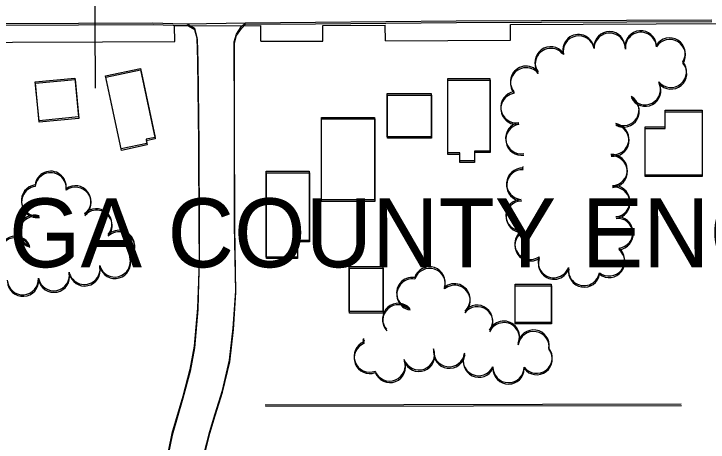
# Model space of a CAD drawing. Extents: x -25029 to 2274964, y -81170 to 687028.
# Drawn here: x 5936.5 to 6380.3, y -65577 to -65303.5 of the extents above; entities that cross this region are included whole.
import ezdxf

# ---------------------------------------------------------------- set-up
doc = ezdxf.new("R2010")
doc.units = 0
for name, color, linetype in [('81911BEA - RW_X_Fee_RW', 7, 'Continuous'), ('BLDG', 7, 'Continuous'), ('PM_P_Text', 7, 'Continuous'), ('ROAD', 7, 'Continuous'), ('TI_CCLOGO', 7, 'Continuous'), ('TREES', 7, 'Continuous'), ('WALL', 7, 'Continuous')]:
    doc.layers.add(name, color=color, linetype=linetype)

msp = doc.modelspace()

# ---------------------------------------------------------------- linework, layer by layer
at = {"layer": '81911BEA - RW_X_Fee_RW'}
for p, q in [((6039.26, -65311.24), (6094.26, -65311.01)), ((6039.3, -65321.24), (6039.26, -65311.24)), ((6094.3, -65321.01), (6094.26, -65311.01)), ((6133.91, -65310.84), (6173.91, -65310.68)), ((6133.95, -65320.84), (6133.91, -65310.84)), ((6173.95, -65320.68), (6173.91, -65310.68)), ((6253.95, -65320.34), (6253.91, -65310.34)), ((6094.3, -65321.01), (6133.95, -65320.84))]:
    msp.add_line(p, q, dxfattribs=at)
for points in [[(6253.91, -65310.34), (6393.45, -65309.76), (6433.45, -65309.59), (6473.45, -65309.42), (6523.45, -65309.22)], [(5803.62, -65322.23), (5853.62, -65322.02), (5935.62, -65321.67), (5993.05, -65321.43), (6039.3, -65321.24)], [(6173.95, -65320.68), (6213.95, -65320.51), (6253.95, -65320.34)]]:
    msp.add_lwpolyline(points, dxfattribs=at)
at = {"layer": 'BLDG'}
for points in [[(6017.39, -65338.32), (6026.78, -65382.37), (6021.01, -65383.6), (6021.58, -65386.28), (6005.12, -65389.79), (5995.16, -65343.06)], [(6017.52, -65339.27), (6026.9, -65383.32), (6021.13, -65384.55), (6021.7, -65387.23), (6005.24, -65390.74), (5995.29, -65344.01)], [(5975.48, -65344.51), (5977.85, -65369.32), (5952.56, -65371.75), (5950.18, -65346.93)], [(5975.61, -65345.46), (5977.97, -65370.27), (5952.68, -65372.69), (5950.31, -65347.87)], [(6240.83, -65344.77), (6240.84, -65391.11), (6230.92, -65391.11), (6230.92, -65397.45), (6221.5, -65397.45), (6221.5, -65392.25), (6213.82, -65392.26), (6213.81, -65344.78)], [(6240.96, -65345.75), (6240.96, -65392.09), (6231.04, -65392.09), (6231.04, -65398.43), (6221.62, -65398.43), (6221.62, -65393.23), (6213.94, -65393.23), (6213.94, -65345.75)], [(6203.3, -65354.42), (6203.31, -65382.03), (6175.16, -65382.03), (6175.15, -65354.42)], [(6203.43, -65355.39), (6203.43, -65383), (6175.28, -65383), (6175.28, -65355.39)], [(6339.96, -65406.48), (6339.96, -65375.69), (6352.81, -65375.69), (6352.8, -65365.07), (6376.46, -65365.07), (6376.47, -65406.48)], [(6340.08, -65407.47), (6340.08, -65376.68), (6352.93, -65376.68), (6352.93, -65366.06), (6376.59, -65366.06), (6376.59, -65407.47)], [(6167.11, -65369.61), (6167.11, -65422.37), (6133.12, -65422.38), (6133.12, -65369.62)], [(6167.23, -65370.58), (6167.23, -65423.34), (6133.24, -65423.34), (6133.24, -65370.58)], [(6125.31, -65404.07), (6125.32, -65448.15), (6117.74, -65448.15), (6117.74, -65458.88), (6097.78, -65458.88), (6097.77, -65404.07)], [(6125.43, -65405.03), (6125.43, -65449.11), (6117.85, -65449.11), (6117.85, -65459.84), (6097.89, -65459.84), (6097.89, -65405.03)], [(6172.44, -65464.87), (6172.44, -65493.62), (6150.92, -65493.62), (6150.92, -65464.87)], [(6172.55, -65465.84), (6172.55, -65494.59), (6151.03, -65494.59), (6151.03, -65465.84)], [(6280.01, -65476.16), (6280.01, -65500.59), (6256.88, -65500.59), (6256.88, -65476.16)], [(6280.12, -65477.14), (6280.12, -65501.57), (6256.99, -65501.57), (6256.99, -65477.14)]]:
    msp.add_lwpolyline(points, close=True, dxfattribs=at)
at = {"layer": 'PM_P_Text'}
for p, q in [((5988.5, -65309.46), (5988.4, -65293.42)), ((5988.74, -65350.92), (5988.5, -65309.46))]:
    msp.add_line(p, q, dxfattribs=at)
at = {"layer": 'ROAD'}
msp.add_line((6047.36, -65309.97), (6084.52, -65309.19), dxfattribs=at)
for points in [[(6057.95, -65585.04), (6061.68, -65570.31), (6065.14, -65558.99), (6069.83, -65544.08), (6074.43, -65524.74), (6076.73, -65504.14), (6078.28, -65480.6), (6077.56, -65438.82), (6077.5, -65371.38), (6077.37, -65321.43), (6078.7, -65316.46), (6081.79, -65311.85), (6084.52, -65309.19), (6129.21, -65308.87), (6219.3, -65308.04), (6382.58, -65307.36)], [(6058.05, -65586), (6061.78, -65571.27), (6065.24, -65559.95), (6069.93, -65545.04), (6074.54, -65525.7), (6076.84, -65505.1), (6078.39, -65481.56), (6077.68, -65439.78), (6077.62, -65372.34), (6077.5, -65322.39), (6078.83, -65317.42), (6081.92, -65312.81), (6084.65, -65310.15), (6129.34, -65309.83), (6219.43, -65309.02), (6382.71, -65308.36)], [(5759.79, -65310.55), (5882.26, -65309.97), (6025.32, -65309.28), (6038.12, -65309.67), (6047.36, -65309.97), (6051.92, -65312.62), (6053.48, -65318.74), (6053.86, -65333.46), (6054.5, -65386.07), (6054.75, -65441.02), (6054.84, -65460.04), (6054.48, -65474.42), (6053.92, -65491.46), (6051.84, -65515.75), (6049.06, -65530.7), (6044.5, -65547.95), (6037.5, -65571.54), (6033.08, -65593.36)], [(5759.92, -65311.47), (5882.39, -65310.9), (6025.45, -65310.23), (6038.25, -65310.62), (6047.49, -65310.92), (6052.05, -65313.57), (6053.61, -65319.69), (6053.99, -65334.41), (6054.62, -65387.03), (6054.87, -65441.98), (6054.95, -65461), (6054.59, -65475.38), (6054.03, -65492.41), (6051.95, -65516.7), (6049.16, -65531.65), (6044.6, -65548.9), (6037.6, -65572.49), (6033.18, -65594.31)]]:
    msp.add_lwpolyline(points, dxfattribs=at)
at = {"layer": 'TREES'}
for centre, radius, start, end in [((6297.43, -65326.63), 10, 11.0001, 191.0001), ((6317.25, -65324.85), 10, 359.2985, 179.2985), ((6317.37, -65325.84), 10, 359.2915, 179.2915), ((6337.22, -65324.25), 10, 4.1149, 184.1149), ((6337.35, -65325.25), 10, 4.1079, 184.1079), ((6297.56, -65327.62), 10, 10.9931, 190.9931), ((6355.68, -65328.82), 10, 328.0685, 148.0685), ((6355.81, -65329.82), 10, 328.0615, 148.0615), ((6279.61, -65334.53), 10, 36.8344, 216.8344), ((6279.74, -65335.52), 10, 36.8274, 216.8274), ((6356.51, -65340.54), 10, 220.0182, 40.0182), ((6263.88, -65346.88), 10, 39.4387, 219.4387), ((6264.01, -65347.87), 10, 39.4317, 219.4317), ((6356.63, -65341.54), 10, 220.0112, 40.0112), ((6339.98, -65351.58), 10, 207.4554, 27.4554), ((6340.1, -65352.58), 10, 207.4484, 27.4484), ((6257.69, -65363.12), 10, 98.8169, 278.8169), ((6257.82, -65364.1), 10, 98.8099, 278.8099), ((6326.16, -65364.88), 10, 240.3478, 60.3478), ((6326.28, -65365.88), 10, 240.3408, 60.3408), ((6260.85, -65382.87), 10, 99.3254, 279.3254), ((6260.97, -65383.85), 10, 99.3184, 279.3184), ((6319.65, -65383.45), 10, 261.0503, 81.0503), ((6319.77, -65384.44), 10, 261.0433, 81.0433), ((6318.62, -65403.32), 10, 273.0135, 93.0135), ((6318.74, -65404.31), 10, 273.0065, 93.0065), ((6261.97, -65401.64), 0.431, 86.7736, 266.7736), ((5959.92, -65413.99), 10, 353.0172, 173.0172), ((5960.04, -65414.94), 10, 353.0102, 173.0102), ((6261.4, -65412.05), 10, 86.8795, 266.8795), ((6261.51, -65413.04), 10, 86.8725, 266.8725), ((6262.08, -65402.62), 0.431, 86.7666, 266.7666), ((5951.33, -65422.69), 10, 97.6884, 277.6884), ((5951.45, -65423.63), 10, 97.6814, 277.6814), ((5975.77, -65423.26), 10, 306.3406, 126.3406), ((5975.89, -65424.21), 10, 306.3336, 126.3336), ((6320.26, -65423.24), 10, 276.3553, 96.3553), ((6320.37, -65424.23), 10, 276.3483, 96.3483), ((6260.99, -65432.04), 10, 90.7754, 270.7754), ((6261.1, -65433.02), 10, 90.7684, 270.7684), ((5989.21, -65437.92), 10, 318.7042, 138.7042), ((5949.59, -65442.11), 10, 72.0504, 252.0504), ((5989.32, -65438.87), 10, 318.6972, 138.6972), ((5949.7, -65443.06), 10, 72.0434, 252.0434), ((6322.26, -65443.14), 10, 275.1603, 95.1603), ((6322.37, -65444.13), 10, 275.1533, 95.1533), ((5937.3, -65455.53), 10, 22.9938, 202.9938), ((6003.67, -65451.71), 10, 314.0005, 134.0005), ((6003.78, -65452.66), 10, 313.9935, 133.9935), ((6266.68, -65450.35), 10, 123.7319, 303.7319), ((6266.79, -65451.34), 10, 123.7249, 303.7249), ((5937.41, -65456.47), 10, 22.9868, 202.9868), ((6316.97, -65460.95), 10, 231.7169, 51.7169), ((6317.08, -65461.94), 10, 231.7099, 51.7099), ((6000.99, -65461.59), 10, 195.6121, 15.6121), ((6281.65, -65462.04), 10, 160.3158, 340.3158), ((6001.1, -65462.55), 10, 195.6051, 15.6051), ((6281.75, -65463.02), 10, 160.3088, 340.3088), ((5981.57, -65466.36), 10, 191.9448, 11.9448), ((5981.68, -65467.31), 10, 191.9378, 11.9378), ((6202.19, -65475.07), 10, 341.4909, 161.4909), ((6202.3, -65476.05), 10, 341.4839, 161.4839), ((6300.92, -65467.1), 10, 170.23, 350.23), ((6301.02, -65468.09), 10, 170.223, 350.223), ((5942.2, -65472.96), 10, 183.4013, 3.4013), ((5961.99, -65470.4), 10, 191.3811, 11.3811), ((5962.09, -65471.35), 10, 191.3741, 11.3741), ((6191.16, -65481.78), 10, 81.1023, 261.1023), ((5942.31, -65473.91), 10, 183.3943, 3.3943), ((6191.27, -65482.75), 10, 81.0953, 261.0953), ((6218.17, -65485.85), 10, 310.4841, 130.4841), ((6218.27, -65486.83), 10, 310.4771, 130.4771), ((6182.15, -65498.32), 10, 41.7606, 221.7606), ((6182.26, -65499.29), 10, 41.7536, 221.7536), ((6232.61, -65499.53), 10, 322.6373, 142.6373), ((6232.71, -65500.51), 10, 322.6303, 142.6303), ((6249.67, -65509.7), 10, 335.7324, 155.7324), ((6249.77, -65510.69), 10, 335.7254, 155.7254), ((6268.66, -65515.38), 10, 350.979, 170.979), ((6268.77, -65516.37), 10, 350.972, 170.972), ((6160.44, -65512.05), 0.906, 87.9232, 267.9232), ((6160.54, -65513.02), 0.906, 87.9162, 267.9162), ((6163.92, -65522.32), 10, 110.5793, 290.5793), ((6164.02, -65523.29), 10, 110.5723, 290.5723), ((6270.6, -65523.03), 10, 217.4397, 37.4397), ((6195.44, -65520.94), 10, 200.0064, 20.0064), ((6195.54, -65521.91), 10, 199.9994, 19.9994), ((6214.74, -65518.9), 10, 172.0481, 352.0481), ((6214.84, -65519.88), 10, 172.0411, 352.0411), ((6233.65, -65524.63), 10, 154.2493, 334.2493), ((6233.75, -65525.61), 10, 154.2423, 334.2423), ((6270.7, -65524.02), 10, 217.4327, 37.4327), ((6176.74, -65528.02), 10, 201.4744, 21.4744), ((6176.84, -65528.99), 10, 201.4674, 21.4674), ((6252.66, -65529.04), 10, 179.6031, 359.6031), ((6252.76, -65530.02), 10, 179.5961, 359.5961)]:
    msp.add_arc(centre, radius, start, end, dxfattribs=at)
at = {"layer": 'WALL'}
for p, q in [((6097.23, -65553.15), (6363.12, -65552.6)), ((6097.33, -65554.11), (6363.22, -65553.59))]:
    msp.add_line(p, q, dxfattribs=at)

# ---------------------------------------------------------------- texts
at = {"layer": 'TI_CCLOGO'}
msp.add_text('CUYAHOGA COUNTY ENGINEER', height=44, dxfattribs=at).set_placement((5681.64, -65465.36))

doc.saveas('drawing.dxf')
